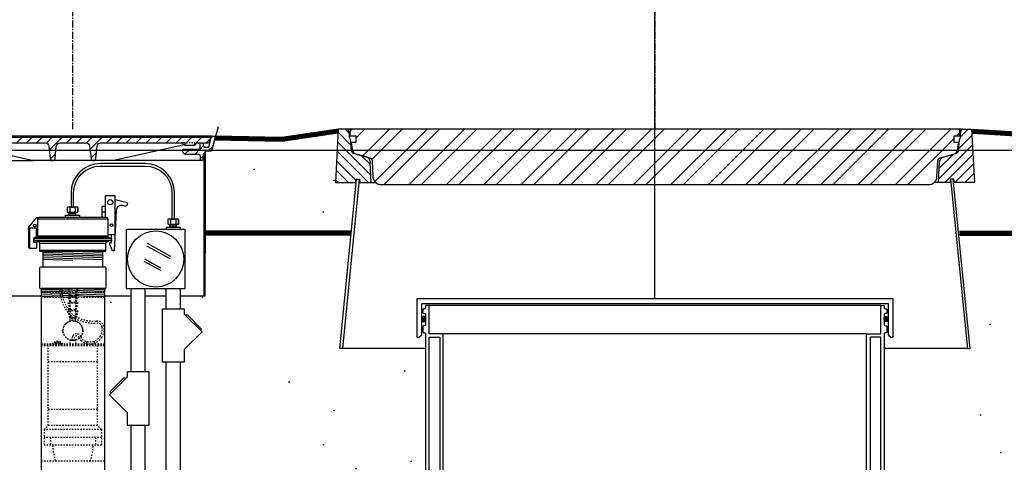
# Model space of a CAD drawing. Extents: x -169 to 7270, y -140 to 2984.
# Tile 439 of 656: x 1826 to 1896, y 962 to 993. Entities that reach past the tile are written whole.
import ezdxf

# ---------------------------------------------------------------- set-up
doc = ezdxf.new("R2010")
doc.units = 0
doc.header["$MEASUREMENT"] = 0
doc.header["$PDSIZE"] = 1
doc.linetypes.add('CENTER1', pattern=[0.6625, 0.5, -0.075, 0.0125, -0.075])
doc.linetypes.add('HIDDEN5', pattern=[0.05, 0.025, -0.025])
doc.layers.get('0').update_dxf_attribs({"color": 255, "linetype": 'CONTINUOUS'})
doc.layers.get('DEFPOINTS').update_dxf_attribs({"linetype": 'CONTINUOUS'})
for name, color, linetype in [('CENTERLINE', 3, 'CENTER1'), ('CONCRETE-HATCH', 2, 'CONTINUOUS'), ('CONDUIT', 2, 'CONTINUOUS'), ('DIM', 3, 'CONTINUOUS'), ('FACE-SEAL-ADAPTOR', 3, 'CONTINUOUS'), ('FRP-SUMP', 2, 'CONTINUOUS'), ('GALV-4-PIPE', 4, 'CONTINUOUS'), ('J-BOX', 2, 'CONTINUOUS'), ('PEAGRAVEL-HATCH', 3, 'CONTINUOUS'), ('PROBE', 2, 'CONTINUOUS'), ('TANK-MANHOLE-18', 2, 'CONTINUOUS'), ('TANK-MANHOLE-40', 2, 'CONTINUOUS'), ('TANK-MANHOLE-COVER-18', 2, 'CONTINUOUS'), ('TANK-MANHOLE-COVER-40', 2, 'CONTINUOUS'), ('TANK-MANHOLE-COVER-HATCH-18', 7, 'CONTINUOUS'), ('TANK-MANHOLE-COVER-HATCH-40', 252, 'CONTINUOUS'), ('TANK-MANHOLE-HATCH-18', 7, 'CONTINUOUS'), ('TANK-MANHOLE-HATCH-40', 7, 'CONTINUOUS'), ('TANK-SLAB', 6, 'CONTINUOUS'), ('TLM-CAP', 3, 'CONTINUOUS')]:
    doc.layers.add(name, color=color, linetype=linetype)
doc.layers.add('FREEZE-LINES', color=8, linetype='CONTINUOUS', plot=False)
doc.styles.add('SIMPLEX', font='simplex')
doc.dimstyles.new('DIM64', dxfattribs={"dimscale": 64, "dimtxt": 0.09375, "dimasz": 0.09375, "dimexe": 0.0625, "dimexo": 0.0625, "dimgap": 0.046875, "dimtad": 1, "dimdec": 4, "dimzin": 3, "dimdsep": 46, "dimlunit": 4, "dimtxsty": 'SIMPLEX', "dimcen": 0, "dimclrd": 256, "dimclre": 256, "dimclrt": 256, "dimadec": 0, "dimazin": 0, "dimtfac": 1, "dimtdec": 4, "dimtmove": 0, "dimatfit": 3, "dimfxl": 1, "dimfrac": 2, "dimtolj": 1, "dimtzin": 0, "dimarcsym": 0})
pattern_1 = [(45, (-1391.70914, 5e-13), (-0.35355339, 0.35355339), [])]

# ---------------------------------------------------------------- blocks, each defined once
blk = doc.blocks.new('*D113')
at = {"layer": 'DEFPOINTS', "color": 0, "transparency": 16777216}
for p in [(1368.547, 978.296), (2031.773, 978.015), (1368.547, 700.523)]:
    blk.add_point(p, dxfattribs=at)
at = {"layer": 'DIM', "lineweight": -2, "transparency": 16777216}
for p, q in [((1368.547, 974.296), (1368.547, 696.523)), ((2031.773, 974.015), (2031.773, 696.523)), ((2025.773, 700.523), (1374.547, 700.523))]:
    blk.add_line(p, q, dxfattribs=at)
at = {"layer": 'DIM', "transparency": 16777216}
for points in [[(1374.547, 701.523), (1374.547, 699.523), (1368.547, 700.523)], [(2025.773, 701.523), (2025.773, 699.523), (2031.773, 700.523)]]:
    blk.add_solid(points, dxfattribs=at)
at = {"layer": 'DIM', "transparency": 16777216, "insert": (1700.16, 708.095), "char_height": 6, "attachment_point": 5, "style": 'SIMPLEX'}
blk.add_mtext('\\A1;55\'-3 1/4" (F.V. TANK SLAB)', dxfattribs=at)

msp = doc.modelspace()

# ---------------------------------------------------------------- hatches: boundary and pattern name
at = {"layer": 'CONCRETE-HATCH'}
h = msp.add_hatch(dxfattribs=at)
h.set_pattern_fill('AR-CONC', color=256, scale=2.67, style=0)
h.set_pattern_definition([(50, (159.722, 982.045), (19.15085, -1.67548), [2.0025, -22.0275]), (355, (159.722, 982.045), (-3.70466, 20.08353), [1.602, -17.622]), (100.4514, (161.318, 981.905), (15.4462, 18.40804), [1.70186, -18.7205]), (46.1842, (159.722, 987.385), (28.49534, -4.41936), [3.00375, -33.04125]), (96.6356, (162.097, 987.017), (24.9555, 26.00895), [2.5528, -28.08074]), (351.1842, (159.722, 987.385), (24.95547, 26.00897), [2.403, -26.433]), (21, (162.392, 986.05), (15.93742, -10.74992), [2.0025, -22.0275]), (326, (162.392, 986.05), (6.49652, 19.3615), [1.602, -17.622]), (71.4514, (163.72, 985.154), (22.43394, 8.61156), [1.70186, -18.7205]), (37.5, (159.722, 982.045), (0.324668, 8.888266), [0, -17.4084, 0, -17.889, 0, -17.68875]), (7.5, (159.722, 982.045), (7.023957, 10.530793), [0, -10.1994, 0, -17.0079, 0, -6.74175]), (327.5, (153.768, 982.045), (14.25306, -0.602215), [0, -6.675, 0, -20.826, 0, -27.6345]), (317.5, (151.098, 982.045), (15.57107, 2.6728), [0, -8.6775, 0, -13.8306, 0, -19.6245])])
h.paths.add_polyline_path([(1839.23759, 983.87998), (1839.2641, 983.9299), (1839.30893, 983.95668), (1839.69482, 983.95668), (1839.90275, 984.73346), (1844.69144, 984.73346), (1848.65898, 985.22941), (1848.47586, 981.73519), (1849.89212, 981.73519), (1849.93378, 981.97141), (1849.97327, 981.97141), (1849.60919, 978.29596), (1839.23759, 978.29596)])
at = {"layer": 'FRP-SUMP'}
h = msp.add_hatch(color=256, dxfattribs=at)
edge = h.paths.add_edge_path()
edge.add_ellipse((1854.72854, 972.07723), major_axis=(0, 0.2), ratio=0.72085956, start_angle=-71.0318319, end_angle=77.3217889, ccw=False)
edge.add_line((1854.86488, 972.14223), (1854.86488, 972.01222))
edge.add_ellipse((1854.72854, 972.07723), major_axis=(0, 0.2), ratio=0.72085956, start_angle=102.6782111, end_angle=251.0318319, ccw=False)
edge.add_line((1854.58788, 972.03333), (1854.58788, 972.12112))
h = msp.add_hatch(color=256, dxfattribs=at)
edge = h.paths.add_edge_path()
edge.add_ellipse((1887.50122, 972.07723), major_axis=(0, 0.2), ratio=0.72085956, start_angle=282.6782111, end_angle=431.0318319)
edge.add_line((1887.36488, 972.14223), (1887.36488, 972.01222))
edge.add_ellipse((1887.50122, 972.07723), major_axis=(0, 0.2), ratio=0.72085956, start_angle=108.9681681, end_angle=257.3217889)
edge.add_line((1887.64188, 972.03333), (1887.64188, 972.12112))
at = {"layer": 'PEAGRAVEL-HATCH'}
h = msp.add_hatch(dxfattribs=at)
h.set_pattern_fill('AR-SAND', color=256, scale=7.5, style=0)
h.set_pattern_definition([(37.5, (-864.876, -8e-12), (-0.47245, 14.45118), [0, -11.4, 0, -12.75, 0, -12.1875]), (7.5, (-864.876, -8e-12), (13.27333, 21.1661), [0, -6.15, 0, -10.275, 0, -3.9375]), (327.5, (-874.1, -8e-12), (23.356064, 0.042443), [0, -3.75, 0, -13.5, 0, -17.625]), (317.5, (-874.1, -8e-12), (22.54595, 6.58257), [0, -1.875, 0, -8.85, 0, -10.125])])
h.paths.add_polyline_path([(1795.72123, 960.79968), (1795.84614, 960.79968), (1795.84614, 961.76127), (1795.92358, 961.9894), (1796.1239, 962.12325), (1800.26084, 963.24221), (1800.36805, 963.55806), (1800.36805, 965.20292), (1800.60227, 965.20292), (1800.60227, 966.80415), (1801.62333, 967.23834), (1801.62333, 978.29596), (1820.51767, 978.29596), (1820.5322, 973.7036), (1827.62201, 973.59894), (1827.62201, 935.26579), (1795.72736, 935.25828)])
h.paths.add_polyline_path([(1795.7276, 934.25828), (1827.62201, 934.26579), (1827.62201, 916.52404), (1827.37201, 916.52404), (1825.12201, 915.52328), (1824.12201, 917.52328), (1819.12201, 917.52328), (1818.12201, 915.52328), (1805.12201, 915.52328), (1804.12201, 917.52328), (1799.12201, 917.52328), (1798.12201, 915.52328), (1795.7276, 916.52328)])
h = msp.add_hatch(dxfattribs=at)
h.set_pattern_fill('AR-SAND', color=256, scale=7.5, style=0)
h.set_pattern_definition([(37.5, (154.703, 969.983), (-0.47245, 14.45118), [0, -11.4, 0, -12.75, 0, -12.1875]), (7.5, (154.703, 969.983), (13.27333, 21.1661), [0, -6.15, 0, -10.275, 0, -3.9375]), (327.5, (145.478, 969.983), (23.35606, 0.04244), [0, -3.75, 0, -13.5, 0, -17.625]), (317.5, (145.478, 969.983), (22.54595, 6.58257), [0, -1.875, 0, -8.85, 0, -10.125])])
h.paths.add_polyline_path([(1839.22293, 978.01471), (1849.58133, 978.01471), (1848.78577, 969.98346), (1837.84047, 969.98346), (1839.02327, 971.16626), (1838.90542, 971.28412), (1838.98399, 971.36269), (1837.96258, 972.38409), (1837.88401, 972.30552), (1837.76615, 972.42338), (1837.76615, 972.79812), (1837.48835, 972.79812), (1837.48835, 973.7036), (1839.22293, 973.7036)])
h = msp.add_hatch(dxfattribs=at)
h.set_pattern_fill('AR-SAND', color=256, scale=7.5, style=0)
h.set_pattern_definition([(37.5, (1889.872, 854.523), (-0.47245, 14.4512), [0, -11.4, 0, -12.75, 0, -12.1875]), (7.5, (1889.872, 854.523), (13.2733, 21.166), [0, -6.15, 0, -10.275, 0, -3.9375]), (327.5, (1880.647, 854.523), (23.3561, 0.0424), [0, -3.75, 0, -13.5, 0, -17.625]), (317.5, (1880.647, 854.523), (22.546, 6.5826), [0, -1.875, 0, -8.85, 0, -10.125])])
edge = h.paths.add_edge_path()
edge.add_line((1987.33799, 978.01471), (1896.9817, 978.01471))
edge.add_line((1896.9817, 978.01471), (1896.9817, 976.75093))
edge.add_line((1896.9817, 976.75093), (1896.96718, 973.7036))
edge.add_line((1896.96718, 973.7036), (1892.83605, 973.7036))
edge.add_line((1892.83605, 973.7036), (1892.83605, 930.05404))
edge.add_line((1892.83605, 930.05404), (1890.12181, 930.05404))
edge.add_arc((1890.77101, 930.05404), 0.6492, 180, 270)
edge.add_line((1890.77101, 929.40484), (1890.77101, 929.05328))
edge.add_line((1890.77101, 929.05328), (1893.58221, 929.05328))
edge.add_arc((1893.58221, 923.05328), 6, 0, 90, ccw=False)
edge.add_line((1899.58221, 923.05328), (1899.58221, 915.52328))
edge.add_line((1899.58221, 915.52328), (1900.62181, 915.52328))
edge.add_line((1900.62181, 915.52328), (1901.62181, 917.52328))
edge.add_line((1901.62181, 917.52328), (1906.62181, 917.52328))
edge.add_line((1906.62181, 917.52328), (1907.62181, 915.52328))
edge.add_line((1907.62181, 915.52328), (1912.15783, 915.52328))
edge.add_arc((1909.30536, 854.52328), 61.06666, 0, 87.3226925, ccw=False)
edge.add_line((1970.37201, 854.52328), (1972.12819, 854.52328))
edge.add_line((1972.12819, 854.52328), (1997.52254, 946.07721))
edge.add_line((1997.52254, 946.07721), (1987.33799, 946.07721))
edge.add_line((1987.33799, 946.07721), (1987.33799, 978.01471))
h = msp.add_hatch(dxfattribs=at)
h.set_pattern_fill('AR-SAND', color=256, scale=7.5, style=0)
h.set_pattern_definition([(37.5, (163.796, 930.786), (-0.47245, 14.45118), [0, -11.4, 0, -12.75, 0, -12.1875]), (7.5, (163.796, 930.786), (13.27333, 21.1661), [0, -6.15, 0, -10.275, 0, -3.9375]), (327.5, (154.571, 930.786), (23.35606, 0.04244), [0, -3.75, 0, -13.5, 0, -17.625]), (317.5, (154.571, 930.786), (22.54595, 6.58257), [0, -1.875, 0, -8.85, 0, -10.125])])
h.paths.add_polyline_path([(1832.12201, 973.7036), (1833.98798, 973.7036), (1833.98798, 968.34367), (1833.71018, 968.34367), (1833.71018, 967.96892), (1833.59232, 967.85107), (1833.51375, 967.92964), (1832.49235, 966.90823), (1832.45306, 966.71181), (1833.71018, 965.45469), (1833.71018, 964.56577), (1833.98798, 964.56577), (1833.98798, 938.26656, -0.30472654), (1832.12201, 935.48916)], flags=17)
h.paths.add_polyline_path([(1834.98798, 964.56577), (1835.26578, 964.56577), (1835.26578, 968.34367), (1834.98798, 968.34367), (1834.98798, 973.7036), (1836.48835, 973.7036), (1836.48835, 972.79812), (1836.21055, 972.79812), (1836.21055, 969.02023), (1836.48835, 969.02023), (1836.48835, 934.7862, 0.41421356), (1840.48835, 930.7862), (1832.12201, 930.7862), (1832.12201, 934.43068, 0.33231803), (1834.98798, 938.26656)])
h = msp.add_hatch(dxfattribs=at)
h.set_pattern_fill('AR-SAND', color=256, scale=7.5, style=0)
h.set_pattern_definition([(37.5, (149.42, 964.509), (-0.47245, 14.45118), [0, -11.4, 0, -12.75, 0, -12.1875]), (7.5, (149.42, 964.509), (13.27333, 21.1661), [0, -6.15, 0, -10.275, 0, -3.9375]), (327.5, (140.195, 964.509), (23.35606, 0.04244), [0, -3.75, 0, -13.5, 0, -17.625]), (317.5, (140.195, 964.509), (22.54595, 6.58257), [0, -1.875, 0, -8.85, 0, -10.125])])
h.paths.add_polyline_path([(1837.48835, 969.02023), (1837.76615, 969.02023), (1837.76615, 969.90914), (1837.84047, 969.98346), (1848.97425, 969.98346), (1854.86451, 969.98346), (1854.86258, 964.50891), (1837.48835, 964.50891)])
h = msp.add_hatch(dxfattribs=at)
h.set_pattern_fill('AR-SAND', color=256, scale=7.5, style=0)
h.set_pattern_definition([(37.5, (149.422, 931.786), (-0.47245, 14.45118), [0, -11.4, 0, -12.75, 0, -12.1875]), (7.5, (149.422, 931.786), (13.27333, 21.1661), [0, -6.15, 0, -10.275, 0, -3.9375]), (327.5, (140.197, 931.786), (23.35606, 0.04244), [0, -3.75, 0, -13.5, 0, -17.625]), (317.5, (140.197, 931.786), (22.54595, 6.58257), [0, -1.875, 0, -8.85, 0, -10.125])])
edge = h.paths.add_edge_path()
edge.add_line((1837.48835, 964.50891), (1854.86258, 964.50891))
edge.add_line((1854.86258, 964.50891), (1854.86141, 961.19658))
edge.add_arc((1908.77847, 832.27575), 139.74129, 472.6955788, 474.5798006)
edge.add_arc((1851.10776, 957.71641), 1.7, 465.5631391, 540)
edge.add_line((1849.40776, 957.71641), (1849.40776, 945.77096))
edge.add_line((1849.40776, 945.77096), (1848.52431, 945.77096))
edge.add_line((1848.52431, 945.77096), (1848.28777, 945.77096))
edge.add_line((1848.28777, 945.77096), (1849.02431, 944.45572))
edge.add_line((1849.02431, 944.45572), (1849.02431, 944.05737))
edge.add_arc((1849.27431, 944.05737), 0.25, 540, 630)
edge.add_line((1849.27431, 943.80737), (1849.40776, 943.80737))
edge.add_line((1849.40776, 943.80737), (1849.40776, 942.27096))
edge.add_arc((1849.15776, 942.27096), 0.25, 270, 360, ccw=False)
edge.add_line((1849.15776, 942.02096), (1849.15776, 939.0151))
edge.add_line((1849.15776, 939.0151), (1848.53901, 939.0151))
edge.add_line((1848.53901, 939.0151), (1848.53901, 938.11792))
edge.add_line((1848.53901, 938.11792), (1848.41526, 938.11792))
edge.add_line((1848.41526, 938.11792), (1848.41526, 937.70503))
edge.add_line((1848.41526, 937.70503), (1847.84274, 937.665))
edge.add_line((1847.84274, 937.665), (1847.84274, 937.14713))
edge.add_line((1847.84274, 937.14713), (1847.34774, 937.14713))
edge.add_line((1847.34774, 937.14713), (1847.34774, 937.60745))
edge.add_line((1847.34774, 937.60745), (1847.28587, 937.60745))
edge.add_line((1847.28587, 937.60745), (1847.28587, 937.66932))
edge.add_line((1847.28587, 937.66932), (1847.16212, 937.66932))
edge.add_line((1847.16212, 937.66932), (1847.16212, 937.14713))
edge.add_line((1847.16212, 937.14713), (1842.20918, 937.14713))
edge.add_ellipse((1842.20918, 936.95963), major_axis=(0, 0.1875), ratio=0.47920074, start_angle=0, end_angle=180)
edge.add_ellipse((1842.20918, 936.58463), major_axis=(0, -0.1875), ratio=0.47920074, start_angle=180, end_angle=360)
edge.add_line((1842.20918, 936.39713), (1847.16212, 936.39713))
edge.add_line((1847.16212, 936.39713), (1847.16212, 935.87495))
edge.add_line((1847.16212, 935.87495), (1847.34774, 935.87495))
edge.add_line((1847.34774, 935.87495), (1847.34774, 935.92098))
edge.add_line((1847.34774, 935.92098), (1847.90462, 935.92098))
edge.add_line((1847.90462, 935.92098), (1847.90462, 935.87495))
edge.add_line((1847.90462, 935.87495), (1848.41526, 935.83924))
edge.add_line((1848.41526, 935.83924), (1848.41526, 935.42635))
edge.add_line((1848.41526, 935.42635), (1848.53901, 935.42635))
edge.add_line((1848.53901, 935.42635), (1848.53901, 934.52917))
edge.add_line((1848.53901, 934.52917), (1849.15776, 934.52917))
edge.add_line((1849.15776, 934.52917), (1849.15776, 933.52917))
edge.add_line((1849.15776, 933.52917), (1848.53901, 933.52917))
edge.add_line((1848.53901, 933.52917), (1848.53901, 932.63198))
edge.add_line((1848.53901, 932.63198), (1848.41526, 932.63198))
edge.add_line((1848.41526, 932.63198), (1848.41526, 932.21909))
edge.add_line((1848.41526, 932.21909), (1847.84274, 932.17906))
edge.add_line((1847.84274, 932.17906), (1847.84274, 931.7862))
edge.add_line((1847.84274, 931.7862), (1847.34774, 931.7862))
edge.add_line((1847.34774, 931.7862), (1847.34774, 932.12151))
edge.add_line((1847.34774, 932.12151), (1847.28587, 932.12151))
edge.add_line((1847.28587, 932.12151), (1847.28587, 932.18339))
edge.add_line((1847.28587, 932.18339), (1847.16212, 932.18339))
edge.add_line((1847.16212, 932.18339), (1847.16212, 931.7862))
edge.add_line((1847.16212, 931.7862), (1840.48835, 931.7862))
edge.add_arc((1840.48835, 934.7862), 3, 180, 270, ccw=False)
edge.add_line((1837.48835, 934.7862), (1837.48835, 964.50891))
h.paths.add_polyline_path([(1847.35764, 937.83119), (1847.47644, 937.83119, 1), (1847.71404, 937.83119), (1847.83284, 937.83119, 1)], flags=16)
h.paths.add_polyline_path([(1847.49228, 937.83119, 1), (1847.6982, 937.83119, 1)], flags=0)
h.paths.add_polyline_path([(1847.35764, 932.34525), (1847.47644, 932.34525, 1), (1847.71404, 932.34525), (1847.83284, 932.34525, 1)], flags=16)
h.paths.add_polyline_path([(1847.49228, 932.34525, 1), (1847.6982, 932.34525, 1)], flags=0)
at = {"layer": 'TANK-MANHOLE-COVER-HATCH-18', "linetype": 'Continuous'}
h = msp.add_hatch(dxfattribs=at)
h.set_pattern_fill('LINE', color=256, scale=4, angle=45, style=0)
h.set_pattern_definition(pattern_1)
h.paths.add_polyline_path([(1839.63765, 984.92178), (1839.6321, 984.85798), (1839.54018, 984.60612, -0.31505809), (1839.45211, 984.54451), (1838.70002, 984.54451, 0.20068244), (1838.63328, 984.5166), (1838.53373, 984.41569, -0.20068244), (1838.46699, 984.38778), (1838.12719, 984.38778), (1837.78738, 984.38778, -0.20067998), (1837.72064, 984.41569), (1837.62109, 984.5166, 0.20067998), (1837.55435, 984.54451), (1831.83568, 984.54451, 0.38336671), (1831.58709, 984.32108), (1831.49161, 983.42753, -0.38336671), (1831.33624, 983.28788), (1831.30942, 983.28788, -0.38336671), (1831.15406, 983.42753), (1831.05861, 984.32073, 0.38376912), (1830.80964, 984.54451), (1828.94687, 984.54451, 0.38581775), (1828.69632, 984.31895), (1828.60251, 983.42777, -0.38381878), (1828.44712, 983.28788), (1828.41885, 983.28788, -0.38381878), (1828.26346, 983.42777), (1828.16947, 984.32069, 0.38381878), (1827.92084, 984.54451), (1822.20077, 984.54451, 0.20067998), (1822.13403, 984.5166), (1822.03448, 984.41569, -0.20067998), (1821.96774, 984.38778), (1821.62794, 984.38778), (1821.28813, 984.38778, -0.20068244), (1821.22139, 984.41569), (1821.12185, 984.5166, 0.20068244), (1821.05511, 984.54451), (1820.3044, 984.54451, -0.31505687), (1820.21633, 984.60612), (1820.12441, 984.85798), (1820.11886, 984.92178), (1829.87756, 984.92178)])
at = {"layer": 'TANK-MANHOLE-COVER-HATCH-40'}
h = msp.add_hatch(dxfattribs=at)
h.set_pattern_fill('ANSI32', color=256, scale=5, style=0)
h.set_pattern_definition([(45, (111.5556, 981.5875), (-1.3258252, 1.3258252), []), (45, (112.4395, 981.5875), (-1.3258252, 1.3258252), [])])
edge = h.paths.add_edge_path()
edge.add_line((1851.71961, 981.58755), (1890.51015, 981.58755))
edge.add_arc((1890.51015, 982.1781), 0.59055, 270, 357.0001562)
edge.add_line((1891.09989, 982.14719), (1891.15907, 983.27639))
edge.add_arc((1891.39496, 983.26403), 0.23622, 465, 537.0001562, ccw=False)
edge.add_line((1891.33382, 983.4922), (1892.28644, 983.74746))
edge.add_arc((1892.18454, 984.12774), 0.3937, 285, 353.6889707)
edge.add_line((1892.57586, 984.08446), (1892.63063, 984.57967))
edge.add_line((1892.63063, 984.57967), (1892.31567, 984.57967))
edge.add_line((1892.31567, 984.57967), (1892.31567, 985.05211))
edge.add_line((1892.31567, 985.05211), (1892.72905, 985.05211))
edge.add_line((1892.72905, 985.05211), (1892.72905, 985.42613))
edge.add_line((1892.72905, 985.42613), (1892.67791, 985.51471))
edge.add_line((1892.67791, 985.51471), (1849.55185, 985.51471))
edge.add_line((1849.55185, 985.51471), (1849.50071, 985.42613))
edge.add_line((1849.50071, 985.42613), (1849.50071, 985.05211))
edge.add_line((1849.50071, 985.05211), (1849.91409, 985.05211))
edge.add_line((1849.91409, 985.05211), (1849.91409, 984.57967))
edge.add_line((1849.91409, 984.57967), (1849.59913, 984.57967))
edge.add_line((1849.59913, 984.57967), (1849.6539, 984.08446))
edge.add_arc((1850.04521, 984.12774), 0.3937, 186.3110293, 255)
edge.add_line((1849.94332, 983.74746), (1850.89593, 983.4922))
edge.add_arc((1850.83479, 983.26403), 0.23622, 362.9998438, 435, ccw=False)
edge.add_line((1851.07069, 983.27639), (1851.12987, 982.14719))
edge.add_arc((1851.71961, 982.1781), 0.59055, 182.9998438, 270)
at = {"layer": 'TANK-MANHOLE-HATCH-18', "linetype": 'Continuous'}
h = msp.add_hatch(dxfattribs=at)
h.set_pattern_fill('LINE', color=256, scale=4, angle=45, style=0)
h.set_pattern_definition(pattern_1)
h.paths.add_polyline_path([(1839.10641, 983.73304), (1839.07175, 983.34482, -0.45806569), (1838.99486, 983.28962, -0.46914088), (1838.91781, 983.3471), (1838.90387, 983.61191, 0.39889443), (1838.77904, 983.73034), (1837.85116, 983.73034, -0.39805028), (1837.66395, 983.90744), (1837.65283, 984.1076), (1838.87895, 984.1076), (1838.89839, 984.48523, -0.39923087), (1838.9608, 984.54451), (1839.03982, 984.54451, -0.39953151), (1839.10224, 984.48516), (1839.10839, 984.36321, 0.39953151), (1839.24884, 984.22966), (1839.42711, 984.22966, 0.34858266), (1839.51841, 984.30212), (1839.66799, 984.94341, -0.34699278), (1839.75837, 985.01471), (1839.94145, 985.01471), (1839.72361, 984.07537, -0.34818324), (1839.60184, 983.97861), (1839.32141, 983.97861, 0.40020821), (1839.22706, 983.88936), (1839.22154, 983.78998), (1839.16867, 983.78998, 0.38836603)])
at = {"layer": 'TANK-MANHOLE-HATCH-40', "linetype": 'Continuous'}
h = msp.add_hatch(dxfattribs=at)
h.set_pattern_fill('LINE', color=256, scale=4, angle=135, style=0)
h.set_pattern_definition([(135, (-1391.70914, 5e-13), (-0.35355339, -0.35355339), [])])
h.paths.add_polyline_path([(1848.67393, 985.51471), (1849.32932, 985.51471, -0.36397023), (1849.40686, 985.44965), (1849.46134, 985.1407), (1849.46134, 984.92275), (1849.54008, 984.78637), (1849.60967, 983.99092, 0.31529879), (1849.78385, 983.78333), (1850.64998, 983.55126, -0.3249197), (1850.94124, 983.19157), (1851.01757, 981.73519), (1850.21165, 981.73519), (1850.17, 981.97141), (1849.95764, 981.97141), (1849.93378, 981.97141), (1849.89212, 981.73519), (1848.47586, 981.73519)])
h = msp.add_hatch(dxfattribs=at)
h.set_pattern_fill('LINE', color=256, scale=4, angle=45, style=0)
h.set_pattern_definition(pattern_1)
h.paths.add_polyline_path([(1893.55582, 985.51471), (1892.90044, 985.51471, 0.36397023), (1892.8229, 985.44965), (1892.76842, 985.1407), (1892.76842, 984.92275), (1892.68968, 984.78637), (1892.62009, 983.99092, -0.31529879), (1892.44591, 983.78333), (1891.57978, 983.55126, 0.3249197), (1891.28851, 983.19157), (1891.21219, 981.73519), (1892.01811, 981.73519), (1892.05976, 981.97141), (1892.27211, 981.97141), (1892.29598, 981.97141), (1892.33763, 981.73519), (1893.7539, 981.73519)])

# ---------------------------------------------------------------- linework, layer by layer
msp.add_line((1871.11488, 973.51489), (1871.11488, 1166.23682))
at = {"layer": 'CENTERLINE'}
for p, q in [((1829.87526, 985.51471), (1829.87526, 1029.15474)), ((1871.12893, 985.51471), (1871.12893, 1029.15474))]:
    msp.add_line(p, q, dxfattribs=at)
at = {"layer": 'CONDUIT'}
for p, q in [((1833.98798, 968.34367), (1833.98798, 974.22502)), ((1834.98798, 968.34367), (1834.98798, 974.22502)), ((1836.48835, 972.79812), (1836.48835, 974.22502)), ((1837.48835, 972.79812), (1837.48835, 974.22502)), ((1836.48835, 938.26579), (1836.48835, 969.02956)), ((1837.48835, 938.26579), (1837.48835, 969.02956)), ((1833.98798, 938.26656), (1833.98798, 964.5751)), ((1834.98798, 938.26656), (1834.98798, 964.5751))]:
    msp.add_line(p, q, dxfattribs=at)
for points in [[(1837.76615, 972.42338), (1839.02327, 971.16626), (1837.76615, 969.90914), (1837.76615, 969.02023), (1836.21055, 969.02023), (1836.21055, 972.79812), (1837.76615, 972.79812)], [(1833.71018, 967.96892), (1832.45306, 966.71181), (1833.71018, 965.45469), (1833.71018, 964.56577), (1835.26578, 964.56577), (1835.26578, 968.34367), (1833.71018, 968.34367)]]:
    msp.add_lwpolyline(points, close=True, dxfattribs=at)
for points in [[(1837.88401, 972.30552), (1837.96258, 972.38409), (1838.98399, 971.36269), (1838.90542, 971.28412)], [(1833.59232, 967.85107), (1833.51375, 967.92964), (1832.49235, 966.90823), (1832.57092, 966.82966)]]:
    msp.add_lwpolyline(points, dxfattribs=at)
at = {"layer": 'DEFPOINTS'}
msp.add_lwpolyline([(1840.15392, 985.6718), (1839.69482, 983.95668), (1839.30893, 983.95668), (1839.2641, 983.9299), (1839.23759, 983.87998), (1839.23759, 976.75093)], dxfattribs=at)
msp.add_lwpolyline([(1840.15392, 985.6718), (1839.69482, 983.95668), (1839.30893, 983.95668), (1839.2641, 983.9299), (1839.23759, 983.87998), (1839.23759, 976.75093)], dxfattribs=at)
at = {"layer": 'FACE-SEAL-ADAPTOR', "color": 7}
for p, q in [((1827.74701, 976.81543), (1831.99701, 976.67227)), ((1829.87201, 976.86892), (1831.99701, 976.79734)), ((1827.74701, 976.69035), (1831.99701, 976.5472)), ((1827.74701, 976.56528), (1831.99701, 976.42213)), ((1827.74701, 976.44021), (1831.99701, 976.29706)), ((1827.74701, 976.31514), (1829.87201, 976.24357))]:
    msp.add_line(p, q, dxfattribs=at)
at = {"layer": 'FACE-SEAL-ADAPTOR'}
msp.add_lwpolyline([(1831.99701, 975.74328), (1831.99701, 976.86892), (1827.74701, 976.86892), (1827.74701, 975.74328)], dxfattribs=at)
msp.add_lwpolyline([(1832.17062, 974.24328, 0.41421356), (1832.23312, 974.30578), (1832.23312, 975.68078, 0.41421356), (1832.17062, 975.74328), (1827.5734, 975.74328, 0.41421356), (1827.5109, 975.68078), (1827.5109, 974.30578, 0.41421356), (1827.5734, 974.24328)], format="xyb", close=True, dxfattribs=at)
at = {"layer": 'FREEZE-LINES', "linetype": 'Continuous'}
msp.add_line((1931.90631, 984.01471), (1465.74807, 984.01471), dxfattribs=at)
at = {"layer": 'FRP-SUMP', "color": 7, "linetype": 'Continuous'}
for p, q in [((1887.11488, 973.03161), (1855.11488, 973.03161)), ((1886.11488, 971.03161), (1856.11488, 971.03161))]:
    msp.add_line(p, q, dxfattribs=at)
at = {"layer": 'FRP-SUMP'}
msp.add_lwpolyline([(1887.99201, 970.79041), (1887.99201, 973.51489), (1854.23775, 973.51489), (1854.23775, 970.79041), (1854.39637, 970.79041), (1854.58788, 970.95111), (1854.58788, 973.16476), (1887.64188, 973.16476), (1887.64188, 970.95111), (1887.83339, 970.79041), (1887.99201, 970.79041)], dxfattribs=at)
for points in [[(1856.11488, 960.8911), (1856.11488, 971.03161), (1855.11488, 971.03161), (1855.11488, 973.03161), (1854.86488, 973.03161), (1854.86488, 972.85473, -0.41421356), (1854.80488, 972.79473), (1854.73488, 972.79473, 0.41421356), (1854.67488, 972.73473), (1854.67488, 972.52911, 0.41421356), (1854.73738, 972.46661), (1854.79988, 972.46661, -0.38676832), (1854.86488, 972.40411), (1854.86488, 971.65411, -0.38676832), (1854.79988, 971.59161), (1854.73738, 971.59161, 0.41421356), (1854.67488, 971.52911), (1854.67488, 971.15411, 0.41421356), (1854.73738, 971.09161), (1854.80488, 971.09161, -0.41421356), (1854.86488, 971.03161), (1854.86141, 961.19658, 0.00822165)], [(1886.11488, 960.8911), (1886.11488, 971.03161), (1887.11488, 971.03161), (1887.11488, 973.03161), (1887.36488, 973.03161), (1887.36488, 972.85473, 0.41421356), (1887.42488, 972.79473), (1887.49488, 972.79473, -0.41421356), (1887.55488, 972.73473), (1887.55488, 972.52911, -0.41421356), (1887.49238, 972.46661), (1887.42988, 972.46661, 0.38676832), (1887.36488, 972.40411), (1887.36488, 971.65411, 0.38676832), (1887.42988, 971.59161), (1887.49238, 971.59161, -0.41421356), (1887.55488, 971.52911), (1887.55488, 971.15411, -0.41421356), (1887.49238, 971.09161), (1887.42488, 971.09161, 0.41421356), (1887.36488, 971.03161), (1887.36835, 961.19658, -0.00822165)], [(1855.11488, 960.97863), (1855.11488, 970.78161), (1855.86488, 970.78161), (1855.86488, 961.06138, 0.01036772)], [(1887.11488, 960.97863), (1887.11488, 970.78161), (1886.36488, 970.78161), (1886.36488, 961.06138, -0.01036772)]]:
    msp.add_lwpolyline(points, format="xyb", dxfattribs=at)
at = {"layer": 'FRP-SUMP', "extrusion": (0, 0, -1)}
msp.add_ellipse((1854.72854, 972.07723), major_axis=(0, 0.2), ratio=0.72085956, dxfattribs=at)
at = {"layer": 'FRP-SUMP'}
msp.add_ellipse((1887.50122, 972.07723), major_axis=(0, 0.2), ratio=0.72085956, dxfattribs=at)
at = {"layer": 'GALV-4-PIPE', "color": 7}
for p, q in [((1827.62201, 974.194), (1832.12201, 974.04242)), ((1827.62201, 974.06893), (1832.12201, 973.91735)), ((1829.87201, 974.24328), (1832.12201, 974.16749)), ((1827.62201, 973.94386), (1832.12201, 973.79228)), ((1827.62201, 973.81879), (1832.12201, 973.66721)), ((1827.62201, 973.69371), (1829.99701, 973.61372))]:
    msp.add_line(p, q, dxfattribs=at)
at = {"layer": 'GALV-4-PIPE'}
msp.add_lwpolyline([(1827.62201, 916.52404), (1827.62201, 916.52404), (1832.12201, 916.52404), (1832.12201, 916.52404), (1832.12201, 974.24328), (1827.62201, 974.24328)], close=True, dxfattribs=at)
at = {"layer": 'J-BOX', "color": 7}
for p, q in [((1836.75677, 976.33093), (1835.10438, 977.23628)), ((1836.80234, 976.5123), (1835.14995, 977.41765)), ((1836.09013, 975.50227), (1834.93222, 976.13669)), ((1836.10142, 975.68364), (1834.96206, 976.3079))]:
    msp.add_line(p, q, dxfattribs=at)
at = {"layer": 'J-BOX'}
msp.add_lwpolyline([(1837.83254, 974.28058), (1837.83254, 978.35821, 0.41421356), (1837.77698, 978.41377), (1833.69935, 978.41377, 0.41421356), (1833.64379, 978.35821), (1833.64379, 974.28058, 0.41421356), (1833.69935, 974.22502), (1837.77698, 974.22502, 0.41421356)], format="xyb", close=True, dxfattribs=at)
msp.add_circle((1835.73817, 976.3194), 1.98948, dxfattribs=at)
at = {"layer": 'PROBE'}
for p, q in [((1829.58583, 979.42767), (1829.58583, 979.63889)), ((1829.74155, 979.98908), (1829.74155, 979.98908)), ((1829.74155, 979.98908), (1829.74155, 979.98908)), ((1830.07468, 979.42767), (1830.07468, 979.63889)), ((1836.88956, 979.13268), (1836.88956, 979.13268)), ((1836.88956, 979.13268), (1836.88956, 979.13268)), ((1836.73384, 978.57127), (1836.73384, 978.78249)), ((1837.22268, 978.57127), (1837.22268, 978.78249))]:
    msp.add_line(p, q, dxfattribs=at)
at = {"layer": 'PROBE', "color": 7}
for p, q in [((1829.58583, 979.53328), (1830.07468, 979.53328)), ((1836.73384, 978.67688), (1837.22268, 978.67688))]:
    msp.add_line(p, q, dxfattribs=at)
at = {"layer": 'PROBE', "color": 1, "linetype": 'HIDDEN5'}
for p, q in [((1829.51542, 974.24308), (1829.66202, 973.65069)), ((1829.58781, 974.24328), (1829.71706, 973.721)), ((1829.67546, 971.93498), (1829.67546, 974.10324)), ((1830.15622, 974.24328), (1830.02697, 973.721)), ((1830.06856, 971.93498), (1830.06856, 974.10324)), ((1830.2286, 974.24308), (1830.082, 973.65069)), ((1832.12201, 973.94799), (1827.62201, 973.94799)), ((1832.12201, 973.59894), (1827.62201, 973.59894)), ((1829.51542, 973.77809), (1829.66202, 973.18569)), ((1829.58367, 973.79498), (1829.71706, 973.25601)), ((1830.082, 973.65069), (1829.66202, 973.65069)), ((1830.02697, 973.721), (1829.71706, 973.721)), ((1830.16035, 973.79498), (1830.02697, 973.25601)), ((1830.2286, 973.77809), (1830.082, 973.18569)), ((1829.51542, 973.23665), (1829.66202, 972.64426)), ((1829.51542, 972.657), (1829.66202, 972.0646)), ((1829.58367, 973.25354), (1829.71706, 972.71457)), ((1829.58367, 972.67389), (1829.71706, 972.13492)), ((1830.082, 973.18569), (1829.66202, 973.18569)), ((1830.082, 972.64426), (1829.66202, 972.64426)), ((1830.02697, 973.25601), (1829.71706, 973.25601)), ((1830.02697, 972.71457), (1829.71706, 972.71457)), ((1830.16035, 973.25354), (1830.02697, 972.71457)), ((1830.16035, 972.67389), (1830.02697, 972.13492)), ((1830.2286, 973.23665), (1830.082, 972.64426)), ((1830.2286, 972.657), (1830.082, 972.0646)), ((1830.082, 972.0646), (1829.66202, 972.0646)), ((1830.02697, 972.13492), (1829.71706, 972.13492)), ((1830.06856, 970.55676), (1829.67546, 970.55676)), ((1829.67546, 970.30578), (1829.67546, 970.55676)), ((1830.06856, 970.30578), (1830.06856, 970.55676)), ((1832.12201, 970.30578), (1827.62201, 970.30578)), ((1832.12201, 970.23547), (1827.62201, 970.23547)), ((1832.12201, 970.16516), (1827.62201, 970.16516)), ((1828.1245, 964.54016), (1828.1245, 970.16516)), ((1830.8283, 970.49053), (1830.8283, 970.30578)), ((1831.37037, 970.50619), (1831.37037, 970.30578)), ((1831.61953, 964.54016), (1831.61953, 970.16516)), ((1831.61953, 969.04016), (1828.1245, 969.04016)), ((1831.61953, 965.66516), (1828.1245, 965.66516)), ((1827.84325, 964.25891), (1828.1245, 964.54016)), ((1827.84325, 964.25891), (1827.84325, 963.13391)), ((1831.90078, 964.25891), (1827.84325, 964.25891)), ((1831.61953, 964.54016), (1828.1245, 964.54016)), ((1831.90078, 964.25891), (1831.61953, 964.54016)), ((1831.90078, 964.25891), (1831.90078, 963.13391)), ((1831.90078, 963.69641), (1827.84325, 963.69641)), ((1828.27397, 963.69641), (1828.27397, 963.13391)), ((1831.47005, 963.69641), (1831.47005, 963.13391)), ((1831.90078, 963.13391), (1827.84325, 963.13391)), ((1832.12201, 962.00891), (1827.62201, 962.00891))]:
    msp.add_line(p, q, dxfattribs=at)
at = {"layer": 'PROBE'}
msp.add_lwpolyline([(1829.924, 979.98908), (1829.924, 980.99739, -0.41421356), (1831.83025, 982.90364), (1834.98331, 982.90364, -0.41421356), (1836.88956, 980.99739), (1836.88956, 979.13268), (1837.07706, 979.13268), (1837.07706, 980.99739, 0.41421356), (1834.98331, 983.09114), (1831.83025, 983.09114, 0.41421356), (1829.7365, 980.99739), (1829.7365, 979.98908)], format="xyb", close=True, dxfattribs=at)
at = {"layer": 'PROBE', "color": 7}
for points in [[(1829.48634, 979.98908, 0.41421356), (1829.45509, 979.95783), (1829.45509, 979.67014, 0.41421356), (1829.48634, 979.63889)], [(1829.61394, 979.98908, -0.41421356), (1829.64519, 979.95783), (1829.64519, 979.67014, -0.41421356), (1829.61394, 979.63889)], [(1829.67644, 979.98908, 0.41421356), (1829.64519, 979.95783), (1829.64519, 979.67014, 0.41421356), (1829.67644, 979.63889)], [(1829.99416, 979.98908, -0.41421356), (1830.02541, 979.95783), (1830.02541, 979.67014, -0.41421356), (1829.99416, 979.63889)], [(1830.05666, 979.98908, 0.41421356), (1830.02541, 979.95783), (1830.02541, 979.67014, 0.41421356), (1830.05666, 979.63889)], [(1830.18426, 979.98908, -0.41421356), (1830.21551, 979.95783), (1830.21551, 979.67014, -0.41421356), (1830.18426, 979.63889)], [(1836.63434, 979.13268, 0.41421356), (1836.60309, 979.10143), (1836.60309, 978.81374, 0.41421356), (1836.63434, 978.78249)], [(1836.76195, 979.13268, -0.41421356), (1836.7932, 979.10143), (1836.7932, 978.81374, -0.41421356), (1836.76195, 978.78249)], [(1836.82445, 979.13268, 0.41421356), (1836.7932, 979.10143), (1836.7932, 978.81374, 0.41421356), (1836.82445, 978.78249)], [(1837.14216, 979.13268, -0.41421356), (1837.17341, 979.10143), (1837.17341, 978.81374, -0.41421356), (1837.14216, 978.78249)], [(1837.20466, 979.13268, 0.41421356), (1837.17341, 979.10143), (1837.17341, 978.81374, 0.41421356), (1837.20466, 978.78249)], [(1837.33227, 979.13268, -0.41421356), (1837.36352, 979.10143), (1837.36352, 978.81374, -0.41421356), (1837.33227, 978.78249)]]:
    msp.add_lwpolyline(points, format="xyb", dxfattribs=at)
at = {"layer": 'PROBE'}
for points in [[(1830.21551, 979.98908), (1829.45509, 979.98908), (1829.45509, 979.63889), (1830.21551, 979.63889)], [(1837.36352, 979.13268), (1836.60309, 979.13268), (1836.60309, 978.78249), (1837.36352, 978.78249)]]:
    msp.add_lwpolyline(points, close=True, dxfattribs=at)
for points in [[(1829.34351, 979.27017), (1829.34351, 979.42767), (1830.32709, 979.42767), (1830.32709, 979.27017)], [(1836.49151, 978.41377), (1836.49151, 978.57127), (1837.4751, 978.57127), (1837.4751, 978.41377)]]:
    msp.add_lwpolyline(points, dxfattribs=at)
at = {"layer": 'PROBE', "color": 1, "linetype": 'HIDDEN5'}
for radius in [0.70313, 0.68766]:
    msp.add_circle((1829.87201, 971.25989), radius, dxfattribs=at)
at = {"layer": 'PROBE', "linetype": 'Continuous'}
for centre in [(1830.18426, 979.67014), (1837.33227, 978.81374)]:
    msp.add_arc(centre, 0.03125, 270, 360, dxfattribs=at)
at = {"layer": 'PROBE', "color": 1, "linetype": 'HIDDEN5'}
for centre, radius, start, end in [((1831.66051, 974.23524), 2.72513, 182.7886092, 226.9462838), ((1831.66051, 974.23524), 2.5845, 182.9404697, 226.9462838), ((1831.41678, 974.83456), 3.05642, 238.5653048, 272.3044934), ((1831.41678, 974.83456), 2.91579, 238.5653048, 272.3044934), ((1831.60656, 971.45136), 0.47534, 13.3391186, 98.7775146), ((1831.60656, 971.45136), 0.33471, 13.3391186, 98.7775146), ((1831.10591, 971.34393), 0.8467, 324.2281317, 12.7021734), ((1831.10591, 971.34393), 0.98732, 324.4647032, 12.7021734), ((1830.42765, 970.56757), 0.64191, 152.2481139, 180.8914594), ((1830.1406, 970.69966), 0.32712, 23.9424171, 147.0883423), ((1830.42765, 970.56757), 0.50128, 152.2481139, 180.8914594), ((1830.1406, 970.69966), 0.1865, 23.9424171, 147.0883423), ((1830.94073, 970.96782), 0.65844, 196.9974124, 218.9213125), ((1831.07511, 971.30539), 0.99122, 229.2787537, 327.3132099), ((1830.94073, 970.96782), 0.51782, 196.9974124, 217.540495), ((1831.07511, 971.30539), 0.85059, 229.2787537, 327.548775), ((1828.78178, 969.98659), 0.49953, 39.8518912, 140.2850402), ((1828.78178, 969.98659), 0.42965, 47.9795125, 132.0204875), ((1828.78178, 969.98659), 0.38014, 57.1049702, 122.8950298), ((1832.96666, 963.32973), 4.52778, 182.5139258, 196.977501), ((1826.77737, 963.32973), 4.52778, 343.022499, 357.4860742)]:
    msp.add_arc(centre, radius, start, end, dxfattribs=at)
at = {"layer": 'TANK-MANHOLE-18', "color": 7, "linetype": 'Continuous'}
for p, q in [((1839.74588, 985.01471), (1819.99815, 985.01471)), ((1820.76105, 983.28788), (1827.02929, 983.28788)), ((1838.99407, 983.28788), (1832.7266, 983.28788)), ((1827.62201, 973.7036), (1820.58074, 973.7036)), ((1833.98798, 973.7036), (1832.12201, 973.7036)), ((1836.48835, 973.7036), (1834.98798, 973.7036)), ((1839.17577, 973.7036), (1837.48835, 973.7036))]:
    msp.add_line(p, q, dxfattribs=at)
at = {"layer": 'TANK-MANHOLE-18', "linetype": 'Continuous'}
msp.add_lwpolyline([(1839.03982, 984.54451, -0.39953151), (1839.10224, 984.48516), (1839.10839, 984.36321, 0.39953151), (1839.24884, 984.22966), (1839.42711, 984.22966, 0.34858266), (1839.51841, 984.30212), (1839.66775, 984.94238, -0.35017412), (1839.75837, 985.01471), (1839.94145, 985.01471), (1839.72369, 984.0757, -0.3489397), (1839.60184, 983.97861), (1839.32141, 983.97861, 0.39805274), (1839.2271, 983.89006), (1839.22154, 983.78998), (1839.16867, 983.78998, 0.38836603), (1839.10641, 983.73304), (1839.07175, 983.34482, -0.38836603), (1839.0095, 983.28788), (1838.98022, 983.28788, -0.39889443), (1838.91781, 983.3471), (1838.90387, 983.61191, 0.39889443), (1838.77904, 983.73034), (1837.85116, 983.73034, -0.39805028), (1837.66395, 983.90744), (1837.65283, 984.1076), (1838.87895, 984.1076), (1838.89839, 984.48523, -0.39923087), (1838.9608, 984.54451)], format="xyb", close=True, dxfattribs=at)
msp.add_lwpolyline([(1839.17577, 983.75669), (1839.22293, 983.75669), (1839.22293, 973.7036), (1839.17577, 973.7036), (1839.17577, 983.78998)], dxfattribs=at)
at = {"layer": 'TANK-MANHOLE-40', "color": 7}
for p, q in [((1892.90044, 985.51471), (1849.32932, 985.51471)), ((1851.01757, 981.73519), (1851.329, 981.73519)), ((1891.21219, 981.73519), (1890.90076, 981.73519))]:
    msp.add_line(p, q, dxfattribs=at)
at = {"layer": 'TANK-MANHOLE-40', "color": 7, "linetype": 'Continuous'}
for p, q in [((1854.86451, 969.98346), (1848.97425, 969.98346)), ((1893.2555, 969.98346), (1887.36525, 969.98346))]:
    msp.add_line(p, q, dxfattribs=at)
at = {"layer": 'TANK-MANHOLE-40', "linetype": 'Continuous'}
for points in [[(1850.17, 981.97141), (1850.21165, 981.73519), (1851.01757, 981.73519), (1850.94124, 983.19157, 0.3249197), (1850.64998, 983.55126), (1849.78385, 983.78333, -0.31529879), (1849.60967, 983.99092), (1849.54008, 984.78637), (1849.46134, 984.92275), (1849.46134, 985.1407), (1849.40686, 985.44965, 0.36397023), (1849.32932, 985.51471), (1848.67393, 985.51471), (1848.47586, 981.73519), (1849.89212, 981.73519), (1849.93378, 981.97141)], [(1892.05976, 981.97141), (1892.01811, 981.73519), (1891.21219, 981.73519), (1891.28851, 983.19157, -0.3249197), (1891.57978, 983.55126), (1892.44591, 983.78333, 0.31529879), (1892.62009, 983.99092), (1892.68968, 984.78637), (1892.76842, 984.92275), (1892.76842, 985.1407), (1892.8229, 985.44965, -0.36397023), (1892.90044, 985.51471), (1893.55582, 985.51471), (1893.7539, 981.73519), (1892.33763, 981.73519), (1892.29598, 981.97141)]]:
    msp.add_lwpolyline(points, format="xyb", close=True, dxfattribs=at)
for points in [[(1850.16175, 981.97141), (1848.97425, 969.98346), (1848.78577, 969.98346), (1849.97327, 981.97141)], [(1892.068, 981.97141), (1893.2555, 969.98346), (1893.44399, 969.98346), (1892.25649, 981.97141)]]:
    msp.add_lwpolyline(points, close=True, dxfattribs=at)
at = {"layer": 'TANK-MANHOLE-COVER-18', "linetype": 'Continuous'}
for p, q in [((1837.79292, 984.54451), (1837.55436, 984.54451)), ((1837.98432, 984.54451), (1837.88862, 984.54451)), ((1838.17435, 984.54451), (1838.07864, 984.54451)), ((1838.36575, 984.54451), (1838.27005, 984.54451)), ((1838.46146, 984.54451), (1838.70002, 984.54451))]:
    msp.add_line(p, q, dxfattribs=at)
msp.add_lwpolyline([(1829.87756, 984.92178), (1820.11886, 984.92178)], dxfattribs=at)
msp.add_lwpolyline([(1822.20077, 984.54451), (1827.92084, 984.54451, -0.38381878), (1828.16947, 984.32069), (1828.26346, 983.42777, 0.38381878), (1828.41885, 983.28788), (1828.44712, 983.28788, 0.38381878), (1828.60251, 983.42777), (1828.6965, 984.32069, -0.38381878), (1828.94687, 984.54451), (1830.80964, 984.54451, -0.38336671), (1831.05857, 984.32108), (1831.15406, 983.42753, 0.38336671), (1831.30942, 983.28788), (1831.33624, 983.28788, 0.38336671), (1831.49161, 983.42753), (1831.58709, 984.32108, -0.38336671), (1831.83568, 984.54451), (1837.55435, 984.54451, -0.20067998), (1837.62109, 984.5166), (1837.72064, 984.41569, 0.20067998), (1837.78738, 984.38778), (1838.12719, 984.38778), (1838.46699, 984.38778, 0.20068244), (1838.53373, 984.41569), (1838.63328, 984.5166, -0.20068244), (1838.70002, 984.54451), (1839.45211, 984.54451, 0.31505809), (1839.54018, 984.60612), (1839.6321, 984.85798), (1839.63765, 984.92178), (1829.87756, 984.92178)], format="xyb", dxfattribs=at)
at = {"layer": 'TANK-MANHOLE-COVER-18', "color": 1, "linetype": 'Continuous'}
msp.add_lwpolyline([(1837.75458, 984.39486), (1832.78063, 983.29379, -0.0545173), (1832.7266, 983.28788), (1827.02929, 983.28788, -0.05450917), (1826.97527, 983.29379), (1822.00055, 984.39486)], format="xyb", dxfattribs=at)
at = {"layer": 'TANK-MANHOLE-COVER-40', "linetype": 'Continuous'}
msp.add_lwpolyline([(1851.71961, 981.58755), (1890.51015, 981.58755, 0.39896034), (1891.09989, 982.14719), (1891.15907, 983.27639, -0.32492045), (1891.33382, 983.4922), (1892.28644, 983.74746, 0.30902091), (1892.57586, 984.08446), (1892.63063, 984.57967), (1892.31567, 984.57967), (1892.31567, 985.05211), (1892.72905, 985.05211), (1892.72905, 985.42613), (1892.67791, 985.51471), (1849.55185, 985.51471), (1849.50071, 985.42613), (1849.50071, 985.05211), (1849.91409, 985.05211), (1849.91409, 984.57967), (1849.59913, 984.57967), (1849.6539, 984.08446, 0.30902091), (1849.94332, 983.74746), (1850.89593, 983.4922, -0.32492045), (1851.07069, 983.27639), (1851.12987, 982.14719, 0.39896034)], format="xyb", close=True, dxfattribs=at)
at = {"layer": 'TANK-SLAB'}
for p, q in [((1849.60919, 978.29596), (1839.22293, 978.29596)), ((1892.72194, 978.29596), (1987.33799, 978.29596)), ((1849.58133, 978.01471), (1839.22293, 978.01471)), ((1892.74869, 978.01471), (1987.33799, 978.01471))]:
    msp.add_line(p, q, dxfattribs=at)
at = {"layer": 'TANK-SLAB', "const_width": 0.29}
for points in [[(1848.64061, 985.37282), (1844.6497, 984.78214), (1839.91721, 984.87396)], [(1893.59321, 985.36981), (1901.72353, 984.83833), (1981.07282, 984.36989)], [(1849.60919, 978.15935), (1839.23759, 978.15935)], [(1892.67246, 978.15534), (1987.33743, 978.15534)]]:
    msp.add_lwpolyline(points, dxfattribs=at)
at = {"layer": 'TANK-SLAB'}
for points in [[(1848.65898, 985.22941), (1844.69144, 984.64479), (1839.87623, 984.73346)], [(1848.67393, 985.51471), (1844.67393, 984.92604), (1839.94145, 985.01471)], [(1893.6368, 985.51471), (1901.73381, 985.01471), (1981.04271, 984.51403)], [(1893.65175, 985.22941), (1901.73381, 984.73346), (1981.05253, 984.23278)]]:
    msp.add_lwpolyline(points, dxfattribs=at)
at = {"layer": 'TLM-CAP', "color": 1}
for p, q in [((1831.91718, 979.65267), (1832.16718, 979.65267)), ((1832.35843, 979.14517), (1827.35093, 979.14517)), ((1832.35843, 977.93142), (1827.35093, 977.93142)), ((1832.19845, 977.43142), (1827.5109, 977.43142)), ((1832.19845, 976.93142), (1827.5109, 976.93142))]:
    msp.add_line(p, q, dxfattribs=at)
at = {"layer": 'TLM-CAP', "color": 7}
for p, q in [((1826.82343, 977.10017), (1826.82343, 978.50517)), ((1832.33906, 977.55642), (1827.37029, 977.55642))]:
    msp.add_line(p, q, dxfattribs=at)
at = {"layer": 'TLM-CAP', "color": 3}
msp.add_line((1827.25718, 978.50517), (1827.25718, 977.86892), dxfattribs=at)
at = {"layer": 'TLM-CAP'}
for p, q in [((1827.10468, 977.74392), (1827.10468, 977.61892)), ((1832.60468, 977.61892), (1827.10468, 977.61892)), ((1832.60468, 977.74392), (1832.60468, 977.61892)), ((1831.99701, 976.86892), (1827.74701, 976.86892))]:
    msp.add_line(p, q, dxfattribs=at)
for points in [[(1832.35843, 978.05642), (1832.85468, 978.05642), (1832.85468, 980.80642), (1832.16718, 980.80642), (1832.16718, 979.27017)], [(1832.16718, 980.03517), (1831.91718, 980.03517), (1831.91718, 979.27017)]]:
    msp.add_lwpolyline(points, dxfattribs=at)
for points in [[(1832.85468, 980.54035), (1833.61688, 980.35692, -1), (1833.54784, 980.07006), (1833.4096, 980.10333, 0.46850815), (1832.94742, 979.75913), (1832.79218, 976.90892), (1832.66718, 976.90892), (1832.47968, 977.35767), (1832.47968, 977.48267), (1832.60468, 977.48267), (1832.60468, 978.05642)], [(1832.35843, 977.86892), (1832.35843, 979.14517, 0.41421356), (1832.23343, 979.27017), (1827.47593, 979.27017, 0.41421356), (1827.35093, 979.14517), (1827.35093, 977.86892)], [(1827.35093, 978.50517), (1826.79218, 978.50517, 0.41421356), (1826.72968, 978.44267), (1826.72968, 977.16267, 0.41421356), (1826.79218, 977.10017), (1827.26093, 977.10017, 0.41421356), (1827.32343, 977.16267), (1827.32343, 977.48267), (1827.10468, 977.48267), (1827.10468, 977.80642, -0.41421356), (1827.16718, 977.86892), (1827.30779, 977.86892)], [(1827.30779, 977.61892, 0.41421356), (1827.37029, 977.55642), (1827.3859, 977.55642, -0.41421356), (1827.5109, 977.43142), (1827.5109, 976.93142, 0.41421356), (1827.5734, 976.86892), (1832.13595, 976.86892, 0.41421356), (1832.19845, 976.93142), (1832.19845, 977.43142, -0.41421356), (1832.32345, 977.55642), (1832.33906, 977.55642, 0.41421356), (1832.40156, 977.61892)]]:
    msp.add_lwpolyline(points, format="xyb", dxfattribs=at)
at = {"layer": 'TLM-CAP', "color": 2}
msp.add_lwpolyline([(1826.72968, 978.44267), (1826.72968, 978.49454, -0.16806907), (1826.75639, 978.57178), (1827.26769, 979.22241, -0.23012406), (1827.36597, 979.27017), (1827.47593, 979.27017)], format="xyb", dxfattribs=at)
at = {"layer": 'TLM-CAP'}
msp.add_lwpolyline([(1832.60468, 977.74392), (1827.10468, 977.74392), (1827.30779, 977.86892), (1832.40156, 977.86892)], close=True, dxfattribs=at)
at = {"layer": 'TLM-CAP', "color": 7}
for centre, radius in [((1832.51093, 980.34396), 0.1875), ((1827.16343, 978.69267), 0.09375), ((1832.60655, 978.72579), 0.09375)]:
    msp.add_circle(centre, radius, dxfattribs=at)

# ---------------------------------------------------------------- dimensions: what is measured, and where the dimension line sits
at = {"layer": 'DIM'}
dim = msp.add_linear_dim(base=(1368.54722, 700.52328), p1=(2031.77254, 978.01471), p2=(1368.54722, 978.29596), angle=180, text='<> (F.V. TANK SLAB)', dimstyle='DIM64', dxfattribs=at)
dim.commit()
dim.dimension.update_dxf_attribs({"geometry": '*D113', "text_midpoint": (1700.15988, 708.09471)})

doc.saveas('drawing.dxf')
